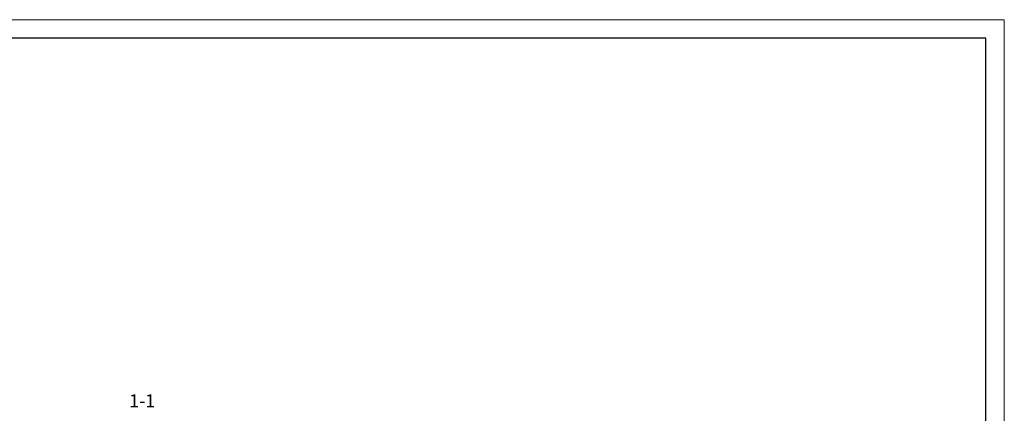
# Model space of a CAD drawing. Header units: millimetres. Extents: x 376598 to 1249954, y -318491 to -22134.
# Tile 377 of 444: x 1134341 to 1160764, y -299370 to -288791. Entities that reach past the tile are written whole.
import ezdxf

# ---------------------------------------------------------------- set-up
doc = ezdxf.new("R2010")
doc.units = ezdxf.units.MM
doc.layers.add('РАЗМЕРЫ', color=1, linetype='Continuous', lineweight=9)
doc.layers.add('ТОНКИЕ', color=7, linetype='Continuous', lineweight=9)
doc.layers.add('ТОЛСТЫЕ_ОСНОВНЫЕ', color=6, linetype='Continuous')
doc.styles.add('GOST-2.304_Type-B', font='GOST_Common.ttf')

# ---------------------------------------------------------------- blocks, each defined once
blk = doc.blocks.new('*U56')
at = {"layer": 'ТОЛСТЫЕ_ОСНОВНЫЕ', "color": 6}
blk.add_lwpolyline([(20, 5), (415, 5), (415, 292), (20, 292)], close=True, dxfattribs=at)
at = {"layer": 'ТОНКИЕ'}
blk.add_lwpolyline([(0, 0), (420, 0), (420, 297), (0, 297)], close=True, dxfattribs=at)

msp = doc.modelspace()

# ---------------------------------------------------------------- block references
at = {"xscale": 100, "yscale": 100, "zscale": 100}
msp.add_blockref('*U56', (1118763.9, -318491.4), dxfattribs=at)

# ---------------------------------------------------------------- texts
at = {"layer": 'РАЗМЕРЫ', "insert": (1137629.1, -299031.6), "char_height": 350, "attachment_point": 5, "style": 'GOST-2.304_Type-B'}
msp.add_mtext_dynamic_manual_height_columns('1-1', width=3941.213, gutter_width=625, heights=[0], dxfattribs=at)

doc.saveas('drawing.dxf')
